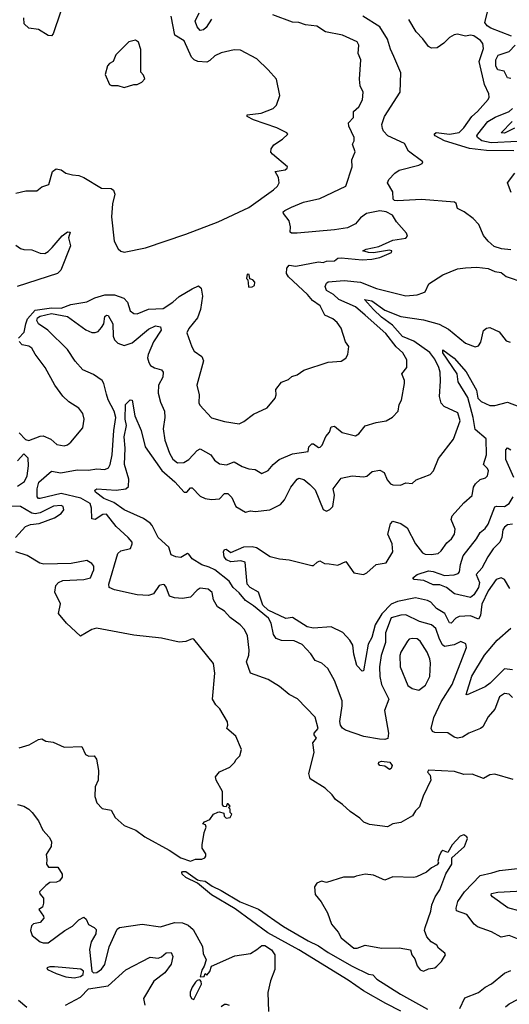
# Model space of a CAD drawing. Extents: x 1268547 to 1425625, y 515768 to 616754.
# Tile 289 of 507: x 1374509 to 1377535, y 552470 to 558553. Entities that reach past the tile are written whole.
import ezdxf

# ---------------------------------------------------------------- set-up
doc = ezdxf.new("R2010")
doc.units = 0

msp = doc.modelspace()

# ---------------------------------------------------------------- linework, layer by layer
at = {"layer": '0CON10XD'}
for points in [[(1374485, 557482), (1374546.4, 557496.4), (1374615, 557496.7), (1374645, 557520), (1374690, 557535), (1374712, 557615), (1374735, 557631.2), (1374765, 557625.8), (1374795, 557605.7), (1374835, 557593.6), (1374875, 557590.4), (1374905, 557578.8), (1375015, 557512.9), (1375075, 557510.8), (1375089.4, 557499.4), (1375096.9, 557475), (1375083.1, 557415), (1375076.9, 557335), (1375092.9, 557185), (1375116.8, 557136.8), (1375133.6, 557123.6), (1375155, 557117.3), (1375286.3, 557143.7), (1375535, 557227.1), (1375736.2, 557305), (1375926.2, 557393.8), (1376078.5, 557501.5), (1376103.2, 557525), (1376113.2, 557545), (1376108.7, 557578.7), (1376087.5, 557615), (1376150, 557625), (1376162.5, 557635), (1376163.3, 557645), (1376071.3, 557721.3), (1376061.9, 557735), (1376062.5, 557755), (1376079.4, 557780.6), (1376134.4, 557815), (1376166.2, 557845), (1376160, 557855), (1376097.8, 557885), (1375954.4, 557935), (1375916, 557955), (1375914, 557965), (1376002.5, 557975), (1376075, 558004.2), (1376095.6, 558024.4), (1376116.7, 558085), (1376096.2, 558185), (1376045, 558244), (1375975, 558310.8), (1375874.3, 558364.3), (1375835, 558367.1), (1375755, 558349.2), (1375715, 558330.6), (1375685, 558300), (1375665, 558291.2), (1375610, 558295), (1375587.5, 558305), (1375571.9, 558321.9), (1375525, 558421.9), (1375467.9, 558457.9), (1375445.7, 558575)], [(1374761.2, 558598.8), (1374715.6, 558465), (1374705, 558452.5), (1374685, 558455.7), (1374625, 558492), (1374565, 558501.4), (1374537.3, 558527.3), (1374535.6, 558565)], [(1374546.7, 556675), (1374557.9, 556705), (1374605, 556759.2), (1374705, 556773.7), (1374765, 556770.4), (1374825, 556792.7), (1374925, 556810), (1374973.1, 556835), (1375035, 556853.3), (1375095, 556853.8), (1375152.9, 556832.9), (1375175, 556808.6), (1375191.1, 556755), (1375215, 556737.1), (1375235, 556735.7), (1375305, 556763.9), (1375395, 556769.4), (1375455, 556808), (1375495, 556843.5), (1375575, 556891.1), (1375615, 556908), (1375630, 556895), (1375638.7, 556845), (1375627.4, 556762.6), (1375608.1, 556711.9), (1375554.2, 556645), (1375541.2, 556618.8), (1375573, 556533), (1375588, 556505), (1375635, 556472), (1375644.3, 556445), (1375603.1, 556295), (1375618.8, 556235), (1375615.9, 556185.9), (1375621.7, 556171.7), (1375695, 556092.9), (1375775, 556071.1), (1375865, 556055.8), (1375895, 556070), (1375955, 556115.7), (1376038.8, 556155), (1376088, 556215), (1376094, 556235), (1376092.3, 556267.7), (1376126.2, 556313.8), (1376170.7, 556329.3), (1376191.7, 556348.3), (1376225, 556360), (1376265, 556387.5), (1376415, 556437.5), (1376495, 556443.3), (1376525, 556462.5), (1376536.7, 556485), (1376543.8, 556535), (1376523.2, 556563.2), (1376496.4, 556646.4), (1376472.1, 556682.1), (1376445, 556704), (1376395, 556727.5), (1376366.7, 556785), (1376318.2, 556818.2), (1376287.3, 556855), (1376169.5, 556965), (1376157.5, 556985), (1376161.1, 557018.9), (1376175, 557037.5), (1376215, 557029.4), (1376355, 557056.2), (1376385, 557052.5), (1376405, 557061.2), (1376455, 557063.3), (1376475, 557080), (1376495, 557082.5), (1376625, 557070), (1376685, 557074.2), (1376735, 557084.3), (1376806.7, 557115), (1376810, 557125), (1376795, 557128.8), (1376695, 557112), (1376665, 557113.8), (1376630, 557125), (1376650, 557135), (1376728.8, 557151.2), (1376815, 557190.8), (1376895, 557203.3), (1376906.2, 557215), (1376900, 557235), (1376838, 557305), (1376812.9, 557345), (1376775, 557366.6), (1376735, 557372.2), (1376715, 557368.8), (1376652.5, 557355), (1376615, 557329.7), (1376585, 557290.9), (1376535, 557268.2), (1376454.6, 557255.4), (1376224.5, 557234.5), (1376190, 557235), (1376181.2, 557241.2), (1376183, 557273), (1376175, 557310), (1376138.8, 557355), (1376138, 557365), (1376148, 557375), (1376188.6, 557395), (1376263.5, 557426.5), (1376365, 557448.7), (1376525.3, 557525), (1376564.2, 557645), (1376561.7, 557688.3), (1376582.3, 557737.7), (1376565.8, 557785), (1376576.7, 557805), (1376577.3, 557825), (1376542.5, 557895), (1376542.2, 557915), (1376571.5, 557948.5), (1376573.1, 557986.9), (1376604.4, 558015), (1376627.5, 558057.5), (1376631.4, 558105), (1376613.8, 558143.8), (1376609.5, 558185), (1376617.3, 558305), (1376600.6, 558345), (1376604.3, 558395), (1376595, 558415.6), (1376505, 558457.8), (1376398.6, 558478.6), (1376345, 558512.9), (1376275, 558520.8), (1376235, 558535.8), (1376195, 558537.5), (1376074.1, 558584.1)], [(1375695, 558555.6), (1375661.2, 558505), (1375645, 558490.8), (1375625, 558486.4), (1375605, 558508.9), (1375592.9, 558545), (1375617.8, 558595)], [(1377545, 557132), (1377487, 557137), (1377441.7, 557151.7), (1377404.5, 557184.5), (1377375, 557220), (1377347.3, 557287.3), (1377310.8, 557325), (1377257, 557367), (1377215.6, 557385.6), (1377207.1, 557417.1), (1377196.6, 557426.6), (1376992.7, 557442.7), (1376843.8, 557433.8), (1376826.2, 557436.2), (1376817.5, 557445), (1376815, 557490), (1376782.5, 557545), (1376790, 557565), (1376827.5, 557605), (1376855, 557623.8), (1376975, 557653.8), (1376996, 557665), (1377000, 557675), (1376911.5, 557741.5), (1376888.2, 557788.2), (1376784.3, 557835), (1376756.9, 557865), (1376750.6, 557880.6), (1376746.7, 557905), (1376764.5, 557955), (1376861.1, 558105), (1376864.4, 558225), (1376822.5, 558325), (1376800.7, 558370.7), (1376782.3, 558432.3), (1376735, 558508.5), (1376629.6, 558575)], [(1377562.2, 557742.3), (1377395, 557744.8), (1377288.3, 557758.3), (1377134.7, 557804.7), (1377076.2, 557835), (1377071.2, 557845), (1377083.9, 557856.1), (1377165, 557845.6), (1377225, 557855.4), (1377254.6, 557885), (1377303.6, 557955), (1377338.2, 557985), (1377405, 558060), (1377410.8, 558075), (1377408.6, 558095), (1377382.4, 558152.4), (1377349.1, 558295), (1377376.7, 558375), (1377371.5, 558405), (1377356.7, 558425), (1377315, 558453.1), (1377295, 558456.9), (1377265, 558450.8), (1377215, 558464), (1377195, 558460), (1377165, 558442.9), (1377131.3, 558408.7), (1377090.3, 558379.7), (1377055, 558377.8), (1377035, 558387.8), (1377001.1, 558435), (1376958.7, 558478.7), (1376915, 558554.4)], [(1377548.3, 558451.7), (1377421.5, 558501.5), (1377398.7, 558515), (1377383.4, 558535), (1377399.5, 558600.5)], [(1375155, 558133.3), (1375215, 558152.5), (1375235, 558152.5), (1375265, 558167.5), (1375281.7, 558188.3), (1375275, 558210), (1375258.3, 558228.3), (1375258.3, 558368.3), (1375243.6, 558413.6), (1375225, 558426.2), (1375184.2, 558415.8), (1375104.3, 558335.7), (1375086.7, 558295), (1375065, 558283.3), (1375052.3, 558267.7), (1375036.7, 558215), (1375065, 558152.5), (1375077, 558147), (1375115, 558146.7), (1375155, 558133.3)], [(1377545, 558188.8), (1377525, 558194), (1377502.5, 558235), (1377465, 558243.8), (1377451.2, 558265), (1377452, 558305), (1377466.8, 558333.2), (1377535, 558357.6), (1377571.2, 558395)], [(1377585, 557799.6), (1377422.9, 557792.9), (1377364.9, 557804.9), (1377339.2, 557825), (1377335.4, 557835), (1377339.7, 557845), (1377403.4, 557925), (1377448.8, 557951.2), (1377535.1, 557984.9), (1377555.2, 558005)], [(1377568, 557882), (1377505, 557852.9), (1377484.2, 557855), (1377553.5, 557925)], [(1377546.4, 557485), (1377524.2, 557545), (1377570, 557605)], [(1374485, 557160), (1374515, 557138.6), (1374535, 557133.1), (1374585, 557130.8), (1374635, 557111.4), (1374665, 557109.4), (1374685, 557120), (1374710, 557145), (1374772, 557218), (1374805, 557242.9), (1374821.2, 557241.2), (1374810, 557205), (1374822.5, 557155), (1374762.7, 557005), (1374743.6, 556985), (1374493.9, 556905)], [(1375925, 556900), (1375945, 556902.5), (1375960, 556910), (1375961.7, 556931.7), (1375950, 556945), (1375931.7, 556951.7), (1375928.3, 556978.3), (1375915, 556980), (1375910, 556955), (1375920, 556945), (1375922.5, 556905), (1375925, 556900)], [(1376075.2, 555804.8), (1376113.7, 555836.3), (1376195, 555871.1), (1376292.5, 555885), (1376295.8, 555915), (1376315, 555932.2), (1376325, 555932.5), (1376355, 555909.4), (1376367.2, 555912.8), (1376379.4, 555925), (1376401.9, 555978.1), (1376424, 556005), (1376435, 556036.7), (1376455, 556041.2), (1376502.8, 556002.7), (1376585, 555981.5), (1376605.9, 555994.1), (1376645, 556043.3), (1376712.5, 556065), (1376775, 556074.3), (1376812.4, 556097.6), (1376847.5, 556135), (1376854.2, 556175), (1376868.3, 556201.7), (1376886.4, 556305), (1376886.5, 556325), (1376870, 556365), (1376902.5, 556405), (1376902.3, 556452.3), (1376877.5, 556495), (1376835, 556532.5), (1376772.5, 556615), (1376645, 556726.7), (1376585, 556778.3), (1376480.9, 556825), (1376449.2, 556855), (1376405, 556880.5), (1376397.8, 556905), (1376404.8, 556925.2), (1376416.1, 556933.9), (1376515, 556942.1), (1376615, 556930.5), (1376715, 556891.4), (1376895, 556846.9), (1376965.8, 556854.2), (1377000, 556865), (1377015, 556872.5), (1377038.3, 556921.7), (1377124, 556976), (1377215, 557014), (1377265, 557020.8), (1377335, 557024.2), (1377405, 557015.6), (1377445, 556997.5), (1377485, 556991.2), (1377515, 556966.2), (1377625, 556928.8)], [(1377555, 554365.8), (1377535, 554385.6), (1377505, 554390), (1377475, 554368.6), (1377445, 554294), (1377405, 554246.7), (1377371.9, 554185), (1377357, 554173), (1377285.2, 554144.8), (1377245, 554119.6), (1377215, 554113.6), (1377195, 554119.5), (1377155, 554147.9), (1377075, 554148.5), (1377061.4, 554155), (1377052.1, 554175), (1377068.9, 554241.1), (1377115, 554338.9), (1377181.1, 554445), (1377271.4, 554675), (1377267, 554697), (1377235, 554712.5), (1377195, 554690.9), (1377135, 554680.8), (1377121.4, 554691.4), (1377103, 554725), (1377081.4, 554791.4), (1377053.7, 554813.7), (1376980, 554835), (1376895, 554875.2), (1376865, 554874), (1376805, 554857.1), (1376770.3, 554765), (1376769.7, 554705), (1376743.3, 554625), (1376732.9, 554555), (1376735.2, 554495), (1376744.7, 554445), (1376790.7, 554355), (1376764.1, 554285), (1376788.1, 554145), (1376785, 554111.8), (1376765, 554105.9), (1376732.3, 554107.7), (1376636.7, 554125), (1376523.5, 554163.5), (1376505, 554176.7), (1376491.6, 554195), (1376487.5, 554217.5), (1376502.7, 554315), (1376501.2, 554345), (1376455, 554470), (1376414.6, 554544.6), (1376376.6, 554576.6), (1376335, 554593.8), (1376307.5, 554635), (1376255, 554692.7), (1376205, 554715.4), (1376127.6, 554717.6), (1376095, 554730), (1376076.9, 554755), (1376063.8, 554825), (1376047.1, 554855), (1375955, 554932.8), (1375904.1, 554964.1), (1375865, 555012.2), (1375828.8, 555045), (1375803.9, 555085), (1375715, 555153.3), (1375680.3, 555169.7), (1375635.2, 555185.2), (1375575, 555222.9), (1375555, 555252), (1375545.7, 555255.7), (1375505, 555230.6), (1375475, 555234.2), (1375445, 555246.9), (1375431.2, 555295), (1375364.6, 555354.6), (1375328.2, 555428.2), (1375315, 555443.5), (1375275, 555471.9), (1375153.8, 555525), (1375091.1, 555571.1), (1375028.2, 555595), (1374977.3, 555635), (1374974.5, 555645.5), (1374985, 555655.6), (1375105, 555645.9), (1375165.3, 555654.7), (1375180.6, 555669.4), (1375184, 555715), (1375157.6, 555805), (1375160.3, 555905), (1375154.8, 555975), (1375168.9, 556045), (1375160.7, 556085), (1375162.5, 556175), (1375192.5, 556205), (1375205, 556202.5), (1375220.9, 556105), (1375259.5, 556015), (1375284.6, 555914.6), (1375388, 555768), (1375467.5, 555697.5), (1375525, 555633.5), (1375542, 555635), (1375565, 555660), (1375575, 555660), (1375625, 555609.1), (1375655.3, 555595.3), (1375695, 555587.9), (1375745, 555593.8), (1375775, 555626.7), (1375795, 555625.6), (1375820.9, 555600.9), (1375845, 555546.2), (1375905, 555509.5), (1375935, 555519.1), (1375965.4, 555514.6), (1376055, 555525.6), (1376121.8, 555558.2), (1376145, 555587.5), (1376185, 555664.3), (1376224.2, 555715), (1376235, 555720.6), (1376265, 555711.4), (1376302.2, 555682.2), (1376335, 555648.8), (1376385, 555527.5), (1376405, 555516.7), (1376425, 555526.2), (1376444, 555545), (1376455.7, 555615), (1376447.5, 555655), (1376495, 555721.2), (1376565, 555735.8), (1376635, 555729.2), (1376655, 555732.5), (1376688.2, 555761.8), (1376735, 555770.3), (1376761.8, 555755), (1376780.7, 555710.7), (1376801.2, 555685), (1376815, 555678.6), (1376862.3, 555677.7), (1376895, 555690.8), (1376935, 555686.7), (1376960, 555710), (1377046.8, 555743.2), (1377066, 555765), (1377098.3, 555841.7), (1377189.3, 555960.7), (1377231.5, 556075), (1377217.7, 556125), (1377132.9, 556162.9), (1377113.9, 556183.9), (1377103.7, 556225), (1377109.3, 556320.7), (1377107.4, 556375), (1377099.8, 556405), (1377075.2, 556455), (1377045, 556496.7), (1376945, 556566.9), (1376875, 556596.4), (1376813.5, 556665), (1376745.3, 556715), (1376695, 556761.7), (1376640, 556825), (1376685, 556816.7), (1376765, 556759.1), (1376865, 556719.8), (1377005, 556699.7), (1377101.3, 556671.3), (1377160.1, 556640.1), (1377265, 556554.5), (1377325, 556531.9), (1377345, 556538.6), (1377359.5, 556560.5), (1377376.4, 556633.6), (1377395, 556648.1), (1377415, 556651.1), (1377473.3, 556625), (1377515, 556570), (1377540.7, 556560.7)], [(1377559.2, 553859.2), (1377445, 553891.3), (1377415, 553887.5), (1377375, 553864.4), (1377305, 553892.5), (1377255, 553889.5), (1377197.3, 553907.3), (1377035, 553915.6), (1377030, 553905), (1377045.8, 553885.8), (1377049.2, 553855), (1377001.8, 553755), (1376981, 553689), (1376954.5, 553665), (1376937.1, 553635), (1376865, 553593.1), (1376814.6, 553585.4), (1376782.7, 553567.3), (1376671.7, 553581.7), (1376635.9, 553595.9), (1376610.5, 553620.5), (1376550.9, 553660.9), (1376504, 553705), (1376461.2, 553735), (1376440, 553765), (1376397.5, 553805), (1376305, 553862.5), (1376296.4, 553896.4), (1376330, 554025), (1376320, 554085), (1376343.3, 554115), (1376328.8, 554135), (1376328.8, 554145), (1376354, 554175), (1376336, 554245), (1376226.4, 554356.4), (1376174.5, 554384.5), (1376115, 554433.3), (1376045, 554476.2), (1375935, 554516), (1375910, 554585), (1375925, 554626.7), (1375928.1, 554658.1), (1375917.3, 554747.3), (1375899.5, 554785), (1375871.4, 554815), (1375809.1, 554859.1), (1375775, 554899.2), (1375732, 554925), (1375707.9, 554967.9), (1375698.1, 555015), (1375675, 555034.4), (1375625, 555040), (1375605, 555028.1), (1375565, 554985.4), (1375515, 554977.2), (1375465, 554981.4), (1375435, 554992.1), (1375415, 555047.5), (1375405, 555061.4), (1375395, 555064.4), (1375371.8, 555058.2), (1375336.2, 555005), (1375305, 554994.8), (1375235, 554999.3), (1375095, 555031.4), (1375063.1, 555045), (1375060.5, 555065), (1375114.8, 555255), (1375135, 555271.7), (1375193, 555287), (1375204.2, 555315), (1375204, 555325), (1375179.4, 555355), (1375105, 555422.5), (1375045, 555498.9), (1375023.6, 555496.4), (1374975, 555464.2), (1374955, 555470), (1374952.9, 555535), (1374943.8, 555563.8), (1374886.7, 555596.7), (1374765, 555626.5), (1374635, 555595.4), (1374625, 555595.5), (1374616.2, 555606.2), (1374616.8, 555655), (1374626.9, 555695), (1374705, 555763.1), (1374764.2, 555754.2), (1374865, 555771.8), (1374935, 555770.4), (1374985, 555778.2), (1375035, 555773.8), (1375057.5, 555785), (1375067.9, 555805), (1375081.1, 555865), (1375091.3, 556015), (1375103.3, 556095), (1375093.8, 556135), (1375056, 556205), (1375045, 556239.4), (1375029.5, 556305), (1375018.8, 556325), (1374965, 556361), (1374899.8, 556389.8), (1374852.9, 556442.9), (1374805, 556514.7), (1374683.3, 556635), (1374625.7, 556675), (1374615.8, 556695), (1374619.4, 556710.6), (1374635, 556720.5), (1374705, 556737.7), (1374805, 556719.6), (1374917.2, 556637.2), (1374955, 556620.9), (1374975, 556619.7), (1374995, 556627.7), (1375015, 556650.4), (1375028.2, 556675), (1375035, 556718.8), (1375045, 556728.6), (1375055, 556725.6), (1375084.7, 556675), (1375087.3, 556597.3), (1375094.7, 556574.7), (1375115, 556553.6), (1375155, 556541.1), (1375205, 556557.2), (1375305, 556641.8), (1375347.9, 556662.1), (1375380, 556655), (1375382.9, 556635), (1375336.2, 556563.8), (1375302.4, 556485), (1375300, 556465), (1375306.8, 556435), (1375317.6, 556417.6), (1375342.2, 556402.2), (1375385, 556388.9), (1375396.7, 556375), (1375393.8, 556345), (1375367.3, 556295), (1375364.5, 556245), (1375379.1, 556189.1), (1375403.3, 556135), (1375405.4, 556095), (1375395.5, 556025), (1375406.5, 555955), (1375435, 555874.2), (1375455, 555838.9), (1375485, 555815.5), (1375523, 555817), (1375555, 555836.9), (1375605, 555891.4), (1375625, 555901.9), (1375691.4, 555865), (1375712.8, 555832.8), (1375745, 555810), (1375787.3, 555802.7), (1375835, 555821.1), (1375885, 555792.3), (1375925, 555778.9), (1375965, 555774.4), (1376005, 555748.9), (1376045, 555768.5), (1376075.2, 555804.8)], [(1374502, 556585), (1374536.6, 556623.4), (1374546.7, 556675)], [(1374505, 556000.5), (1374545, 555960.4), (1374565, 555954.1), (1374635, 555980.8), (1374655, 555982.7), (1374700.9, 555960.9), (1374738.7, 555928.7), (1374785, 555920), (1374805, 555926.7), (1374825, 555943.3), (1374899.2, 556030.8), (1374908, 556085), (1374899.5, 556119.5), (1374873.9, 556153.9), (1374812.1, 556192.1), (1374776.4, 556226.4), (1374727.1, 556295), (1374665.7, 556405), (1374605, 556486), (1374584.6, 556524.6), (1374566.3, 556536.3), (1374524.2, 556545), (1374505.7, 556565)], [(1376421.2, 555191.2), (1376475, 555183.5), (1376525, 555205.8), (1376575, 555136), (1376635, 555125.6), (1376655, 555135.6), (1376712.2, 555187.8), (1376775, 555196.5), (1376814.5, 555265), (1376810.5, 555315), (1376783.6, 555375), (1376801.3, 555438.7), (1376815.8, 555454.2), (1376865, 555441.3), (1376904.3, 555414.3), (1376955, 555314.2), (1376999.2, 555259.2), (1377015, 555251.8), (1377051.4, 555248.6), (1377096.2, 555255), (1377115, 555270.8), (1377149.3, 555320.7), (1377176.9, 555345), (1377195.6, 555375), (1377200, 555405), (1377175.5, 555465), (1377181.9, 555488.1), (1377255, 555569.2), (1377305, 555612.5), (1377314.4, 555665), (1377327.1, 555685), (1377355, 555711.4), (1377387.3, 555722.7), (1377401.4, 555735), (1377405.6, 555765), (1377400.9, 555780.9), (1377376.2, 555805), (1377394.3, 555865), (1377392.8, 555962.8), (1377325, 556021.9), (1377312.2, 556095), (1377279.3, 556219.3), (1377220, 556315), (1377213.1, 556365), (1377123.8, 556495), (1377125, 556514), (1377195, 556461.1), (1377268.3, 556378.3), (1377332.2, 556265), (1377340.4, 556215), (1377362.1, 556195), (1377415, 556170), (1377445, 556169.2), (1377525, 556189.2), (1377594.2, 556164.2)], [(1377564, 555725), (1377514.7, 555835), (1377513.6, 555895), (1377525, 555907.5), (1377545, 555895.7)], [(1374495, 555670.9), (1374539.4, 555700.6), (1374555.2, 555734.8), (1374563.1, 555796.9), (1374560.9, 555845), (1374535, 555870.8), (1374495, 555826.7)], [(1377555, 555437.3), (1377525, 555431.5), (1377505, 555417.5), (1377495, 555402), (1377490, 555355), (1377477.5, 555325), (1377434.7, 555285), (1377401.9, 555235), (1377365.3, 555165), (1377331.2, 555125), (1377351.5, 555075), (1377345.8, 555045), (1377315, 554999.1), (1377295, 554982.9), (1377196.7, 555005), (1377146, 555045), (1377105, 555060.8), (1377065, 555062.5), (1377007.4, 555087.4), (1376946.2, 555095), (1376938.8, 555105), (1376965.6, 555125), (1377035, 555147.2), (1377065, 555144), (1377135, 555118.4), (1377195, 555123.8), (1377218.3, 555131.7), (1377227.2, 555142.8), (1377233, 555187), (1377249.5, 555240.5), (1377332.3, 555345), (1377354.1, 555385.9), (1377385, 555409.6), (1377405, 555437.4), (1377445, 555542.5), (1377455, 555547.5), (1377505, 555544.8), (1377535, 555563.6), (1377559.2, 555605)], [(1374483.3, 555355), (1374545, 555422.3), (1374575, 555433.9), (1374628.9, 555441.1), (1374724, 555476), (1374765, 555502), (1374782, 555525), (1374777.5, 555545), (1374765, 555552), (1374718.4, 555548.4), (1374635, 555506.6), (1374605, 555500), (1374585, 555504.7), (1374515, 555545.3), (1374425, 555548.5)], [(1374505, 554053.8), (1374567.7, 554072.3), (1374625, 554106.2), (1374645, 554110), (1374670, 554095), (1374715, 554089.2), (1374785, 554058), (1374893.6, 554063.6), (1374915, 554012.5), (1374937, 554003), (1374970, 554005), (1374983.3, 553985), (1374996.7, 553915), (1374993.8, 553855), (1374976.1, 553813.9), (1374974.3, 553754.3), (1374985.7, 553715), (1375019.4, 553679.4), (1375075, 553668.9), (1375098.5, 553625), (1375155, 553573.7), (1375226.3, 553546.3), (1375281.9, 553505), (1375432.3, 553422.3), (1375505, 553374.7), (1375565.8, 553354.2), (1375595, 553367.5), (1375635, 553366.7), (1375652.5, 553375), (1375660, 553385), (1375659.3, 553399.3), (1375637.5, 553435), (1375637.5, 553455), (1375648.3, 553531.7), (1375662.5, 553565), (1375658.3, 553578.3), (1375640, 553585), (1375651.7, 553598.3), (1375685, 553612.5), (1375706.2, 553643.8), (1375733, 553657), (1375745, 553660), (1375770, 553650), (1375773.3, 553633.3), (1375785, 553620), (1375810, 553625), (1375820, 553645), (1375810, 553655), (1375810, 553675), (1375800, 553685), (1375810, 553695), (1375798.3, 553708.3), (1375791.7, 553708.3), (1375785, 553690), (1375771.7, 553691.7), (1375763, 553703), (1375763.3, 553785), (1375722.5, 553855), (1375720, 553875), (1375743.9, 553906.1), (1375807.5, 553935), (1375836.4, 553963.6), (1375847, 553983), (1375870, 554005), (1375880, 554045), (1375845, 554125.6), (1375788.8, 554175), (1375796.2, 554195), (1375793.8, 554215), (1375745.5, 554295.5), (1375720.9, 554320.9), (1375701.2, 554355), (1375714.2, 554515), (1375707.5, 554575), (1375585, 554726.2), (1375575, 554728), (1375535, 554712), (1375495, 554708), (1375385, 554732), (1375215, 554751.2), (1374983.6, 554793.6), (1374955, 554786.2), (1374885, 554744.2), (1374798, 554825), (1374748.6, 554885), (1374761.4, 554945), (1374726.7, 555016.7), (1374732.9, 555057.1), (1374749.4, 555075), (1374775, 555088.9), (1374905, 555093.8), (1374946.2, 555103.8), (1374958.8, 555135), (1374967.5, 555155), (1374967.7, 555177.7), (1374955, 555193.3), (1374925, 555211.2), (1374826.6, 555193.4), (1374658.3, 555188.3), (1374633.3, 555195), (1374555, 555242), (1374485, 555266.2)], [(1377538.4, 555038.4), (1377505, 555093.8), (1377485, 555104), (1377454, 555095), (1377405.3, 555024.7), (1377365, 554943.1), (1377357.1, 554872.9), (1377345, 554850), (1377295, 554869.8), (1377225, 554865.2), (1377204.5, 554855.5), (1377175, 554825.4), (1377165, 554827.5), (1377135.8, 554885), (1377085.4, 554915), (1377049.6, 554955), (1377030, 554965), (1376955, 554981.8), (1376845, 554958.7), (1376805, 554942.9), (1376748.3, 554881.7), (1376706.6, 554815), (1376685, 554736.9), (1376663, 554695), (1376635, 554530), (1376625, 554528.8), (1376593.2, 554563.2), (1376575, 554633.3), (1376568.3, 554688.3), (1376550.5, 554720.5), (1376507.1, 554767.1), (1376435, 554802.7), (1376325, 554793.8), (1376285, 554802.3), (1376195, 554860), (1376155, 554853.8), (1376044, 554905), (1376012.4, 554935), (1375986, 555016), (1375933.3, 555045), (1375915.5, 555065), (1375902.3, 555202.3), (1375875, 555210), (1375814, 555204), (1375788, 555215), (1375772, 555235), (1375768.8, 555265), (1375775, 555280), (1375785, 555281.2), (1375815, 555261.2), (1375894.3, 555295.7), (1375945, 555299.4), (1375972, 555292), (1376057.3, 555237.3), (1376115, 555221.9), (1376175, 555215.8), (1376315, 555180), (1376325, 555180), (1376347.7, 555202.3), (1376365, 555210), (1376393.1, 555193.1), (1376421.2, 555191.2)], [(1377555, 554536.7), (1377505, 554542.3), (1377416.7, 554455), (1377385, 554431.8), (1377275, 554381.9), (1377268.8, 554385), (1377303, 554497), (1377382.8, 554627.2), (1377460.4, 554719.6), (1377545.4, 554794.6)], [(1376975, 554410.6), (1377017.2, 554442.7), (1377043.5, 554495), (1377047.7, 554577.7), (1377043.6, 554605), (1377027.3, 554645), (1376985, 554714.2), (1376965, 554727.5), (1376935, 554730.8), (1376916.7, 554725), (1376905, 554713.8), (1376864.4, 554645), (1376859.5, 554625), (1376861.5, 554555), (1376908.8, 554438.8), (1376935, 554420.4), (1376975, 554410.6)], [(1376795, 553921.2), (1376765, 553941.5), (1376734.7, 553944.7), (1376727.3, 553955), (1376729.2, 553965), (1376745, 553972.9), (1376797.8, 553965), (1376810.5, 553945), (1376805, 553926.2), (1376795, 553921.2)], [(1374495.4, 553704.6), (1374534.2, 553695), (1374566.4, 553675), (1374585.5, 553655), (1374625, 553603.3), (1374651.9, 553545), (1374691.9, 553501.9), (1374706.7, 553476.7), (1374704.6, 553445), (1374672, 553395), (1374677.5, 553365), (1374673.8, 553335), (1374687.7, 553317.7), (1374745, 553317.5), (1374772.5, 553275), (1374772.5, 553255), (1374755, 553232.5), (1374736.4, 553223.6), (1374695, 553222), (1374670, 553205), (1374632.5, 553165), (1374632.9, 553152.9), (1374655.6, 553125.6), (1374657.1, 553095), (1374650.8, 553069.2), (1374627.5, 553055), (1374656, 553015), (1374658.3, 553001.7), (1374635.5, 552974.5), (1374595, 552968), (1374582.5, 552955), (1374576.7, 552925), (1374586.7, 552895), (1374636.1, 552856.1), (1374655, 552848.8), (1374685, 552848.8), (1374787.5, 552925), (1374836.4, 552953.6), (1374875, 552992.5), (1374905, 553007.5), (1374920, 552995), (1374935, 552962.5), (1374970, 552945), (1374981.7, 552931.7), (1374978.8, 552905), (1374951.2, 552855), (1374940.5, 552809.5), (1374954.4, 552675), (1374965, 552664.6), (1374985, 552665.7), (1375015, 552687.9), (1375034.6, 552715), (1375062.9, 552825), (1375112.5, 552935), (1375125, 552944), (1375265.8, 552965.8), (1375378.8, 552948.8), (1375465, 552974.5), (1375515, 552973.5), (1375549.7, 552959.7), (1375581.5, 552931.5), (1375638, 552828), (1375643.2, 552783.2), (1375662.5, 552745), (1375650, 552705), (1375635, 552680), (1375625, 552640), (1375648.3, 552641.7), (1375655, 552660), (1375665, 552650), (1375685, 552672.5), (1375693.8, 552706.2), (1375839.7, 552770.3), (1375935, 552783.3), (1375975, 552809.4), (1376005, 552834), (1376025, 552832.5), (1376065.9, 552805.9), (1376085.5, 552775), (1376085.5, 552685), (1376058.9, 552615), (1376043.1, 552543.1), (1376045.9, 552425.9)], [(1377005, 552673.8), (1377035, 552688.8), (1377075, 552696.2), (1377086.7, 552705), (1377115.8, 552734.2), (1377140, 552775), (1377137.5, 552785), (1377097, 552817), (1377087.5, 552835), (1377052.5, 552855), (1377025, 552886.7), (1377012, 552925), (1377014.2, 552945), (1377049.2, 553045), (1377056, 553085), (1377076.9, 553133.1), (1377105, 553176.7), (1377143.1, 553276.9), (1377179.2, 553335), (1377180, 553375), (1377258.8, 553445), (1377276.4, 553493.6), (1377272.5, 553505), (1377255, 553516.7), (1377231.7, 553508.3), (1377182, 553455), (1377155, 553407.5), (1377125, 553420), (1377115, 553412.5), (1377101.2, 553385), (1377093.8, 553355), (1377097.5, 553345), (1377088.8, 553331.2), (1377055, 553313.3), (1377023.6, 553286.4), (1376961.7, 553258.3), (1376945, 553252.5), (1376815, 553257.1), (1376765, 553237.5), (1376695, 553267.5), (1376645, 553274.3), (1376588.9, 553261.1), (1376575, 553256), (1376510, 553255), (1376405, 553223.3), (1376375, 553230), (1376345, 553217.5), (1376331.2, 553195), (1376335, 553147.5), (1376372.3, 553102.3), (1376411.2, 553035), (1376436.2, 552965), (1376476.6, 552916.6), (1376495, 552880), (1376575, 552816.7), (1376595, 552816.7), (1376645, 552835.8), (1376745, 552816), (1376855, 552818.8), (1376925, 552807.5), (1376933.3, 552775), (1376951.2, 552751.2), (1376965, 552707.5), (1376985, 552683.3), (1377005, 552673.8)], [(1376865, 552428.2), (1376771.9, 552475), (1376633.1, 552553.1), (1376538.3, 552618.3), (1376235, 552805.8), (1376042.5, 552912.5), (1375840.4, 553060.4), (1375695, 553147.2), (1375608.6, 553218.6), (1375535, 553252.9), (1375513.1, 553275), (1375510.8, 553285), (1375515, 553291.2), (1375535, 553289.5), (1375608.2, 553238.2), (1375625, 553234.4), (1375655, 553231), (1375699.2, 553199.2), (1375755, 553173.1), (1375872.1, 553102.1), (1375985, 553058.1), (1376140.6, 552950.6), (1376291.4, 552861.4), (1376355, 552832.1), (1376415, 552789.5), (1376565, 552704.9), (1376665, 552655.5), (1376691.3, 552651.3), (1376716.2, 552626.2), (1376862.3, 552532.3), (1377029.9, 552439.9)], [(1377585.5, 552875.5), (1377535, 552895.6), (1377485, 552885.7), (1377425, 552917.3), (1377338.1, 552948.1), (1377317.9, 552965), (1377271.8, 553025), (1377208.1, 553048.1), (1377205.8, 553065), (1377217.1, 553105), (1377258.2, 553165), (1377354.8, 553265.2), (1377428.1, 553281.9), (1377475, 553296.2), (1377585, 553310)], [(1377601.4, 553045), (1377525.5, 553065.5), (1377431.2, 553135), (1377422.9, 553145), (1377425.6, 553154.4), (1377465, 553163.7), (1377694.2, 553175.8)], [(1374791.2, 552465), (1374885.7, 552515), (1374934.2, 552565), (1375056.5, 552583.5), (1375165, 552682.9), (1375315, 552760.9), (1375365, 552755.5), (1375385.9, 552764.1), (1375415, 552787.8), (1375445, 552790.8), (1375455.5, 552765.5), (1375445, 552718), (1375405.6, 552665), (1375337.9, 552612.1), (1375274.1, 552505.9), (1375283.5, 552465)], [(1374845, 552634.4), (1374885, 552641.1), (1374902.1, 552655), (1374903.3, 552675), (1374887.7, 552687.7), (1374725, 552702), (1374695, 552701.8), (1374677.5, 552695), (1374680, 552685), (1374735, 552660), (1374795, 552640.3), (1374845, 552634.4)], [(1377229.1, 552445), (1377260, 552510), (1377345, 552543.3), (1377385, 552575.8), (1377425, 552595.7), (1377505, 552662.9), (1377545, 552678.8)], [(1375585, 552500), (1375632.5, 552595), (1375631.7, 552611.7), (1375621.7, 552621.7), (1375605, 552617.5), (1375595, 552607.5), (1375574.1, 552575.9), (1375563.3, 552545), (1375562.5, 552525), (1375570, 552505), (1375585, 552500)], [(1377511.1, 552455), (1377535, 552473.7), (1377680.7, 552549.3)], [(1374502.5, 552495), (1374552.7, 552452.7)], [(1375755, 552457.1), (1375775, 552471.2), (1375785, 552471.2), (1375804.1, 552464.1)]]:
    msp.add_lwpolyline(points, dxfattribs=at)

doc.saveas('drawing.dxf')
